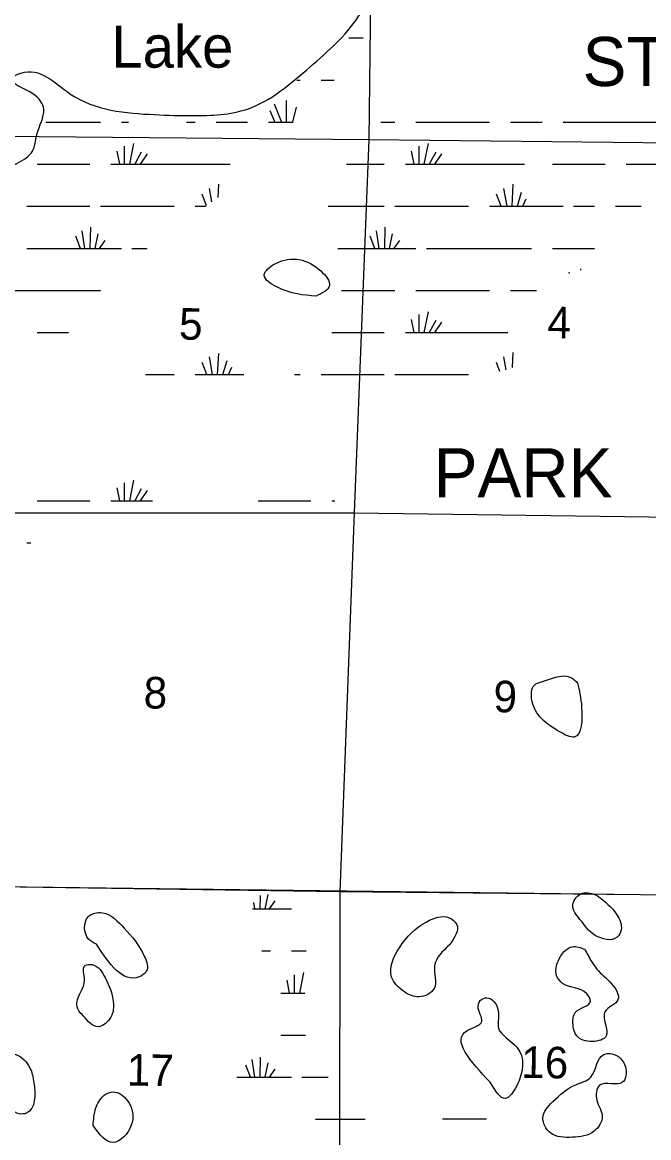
# Model space of a CAD drawing. Extents: x 408847 to 817539, y 923858 to 1151780.
# Drawn here: x 547915 to 556850, y 1031794 to 1047697 of the extents above; entities that cross this region are included whole.
import ezdxf

# ---------------------------------------------------------------- set-up
doc = ezdxf.new("R2010")
doc.units = 0
for name, color, linetype in [('Lakes and Ponds', 7, 'Continuous'), ('Level 42', 7, 'Continuous'), ('Level 43', 7, 'Continuous'), ('Level 44', 7, 'Continuous'), ('Section Lines', 7, 'Continuous'), ('State Park', 7, 'Continuous'), ('Swamps', 7, 'Continuous'), ('Township  and Range lines', 7, 'Continuous')]:
    doc.layers.add(name, color=color, linetype=linetype)

msp = doc.modelspace()

# ---------------------------------------------------------------- linework, layer by layer
at = {"layer": 'Lakes and Ponds'}
for points in [[(551711, 1055293), (551590, 1055377), (551281, 1055491), (551201, 1055481), (551060, 1055471), (551097, 1055204), (551483, 1054080), (551442, 1053545), (551559, 1052590), (551211, 1051890), (550468, 1050503), (550189, 1050197), (549395, 1049764), (548804, 1049579), (548462, 1049360), (548350, 1049243), (548161, 1049052), (547794, 1048927), (547627, 1048491), (547638, 1047921), (547608, 1047674), (546454, 1047613), (546109, 1047460), (545990, 1047112), (546360, 1046135), (546342, 1045807), (546223, 1045704), (545885, 1045633), (545598, 1044356), (545089, 1043682), (544808, 1042649), (544826, 1042544), (544941, 1042105), (544737, 1042014), (544903, 1041875), (545016, 1041929), (545126, 1042134), (545113, 1042460), (545172, 1043016), (545967, 1044163), (546271, 1044606), (546310, 1044928), (546115, 1045140), (546091, 1045363), (546521, 1045487), (546653, 1045452), (547247, 1045445), (547839, 1045684), (548058, 1045859), (548124, 1046099), (548220, 1046456), (548064, 1046678), (547763, 1046895), (547895, 1046973), (548594, 1046679), (549802, 1046381), (550350, 1046366), (551126, 1046460), (552019, 1047061), (552705, 1047775), (553018, 1048713), (553030, 1048817), (553191, 1050483), (553379, 1051686), (553269, 1052268), (553198, 1052383), (553214, 1052614), (553967, 1053487), (554441, 1053615), (555027, 1053653), (555088, 1053763), (555037, 1054014), (554817, 1054195), (554337, 1054341), (554178, 1054169), (553968, 1054145), (553866, 1053930), (553637, 1053867), (553551, 1053758), (553598, 1053653), (553584, 1053445), (553479, 1053378), (553217, 1053519), (552820, 1053254), (552629, 1053430), (552500, 1053747), (552582, 1053852), (553029, 1053954), (552980, 1053968), (552656, 1054190), (552535, 1054529), (552638, 1054606), (552849, 1054526), (552956, 1054536), (553148, 1054690), (553366, 1055376), (553732, 1055390)], [(552105, 1043794), (552298, 1043941), (552173, 1044152), (551530, 1044258), (551366, 1044092), (551545, 1043923), (552105, 1043794)], [(555835, 1038276), (555748, 1038352), (555321, 1038294), (555220, 1038248), (555185, 1038030), (555582, 1037580), (555789, 1037506), (555894, 1037930), (555835, 1038276)], [(556121, 1035244), (555905, 1035280), (555766, 1035114), (555869, 1034907), (556087, 1034679), (556399, 1034652), (556457, 1034756), (556396, 1034973), (556121, 1035244)], [(548972, 1034554), (549583, 1034089), (549684, 1034166), (549659, 1034375), (549366, 1034783), (549059, 1035000), (548854, 1034945), (548861, 1034626), (548972, 1034554)], [(554008, 1034543), (554110, 1034839), (554003, 1034929), (553684, 1034874), (553294, 1034503), (553183, 1034085), (553368, 1033872), (553576, 1033802), (553789, 1033921), (553796, 1034242), (554008, 1034543)], [(555940, 1034480), (555762, 1034517), (555562, 1034320), (555537, 1034107), (555623, 1033994), (555967, 1033846), (556019, 1033740), (555800, 1033577), (555770, 1033466), (555823, 1033246), (556044, 1033166), (556245, 1033245), (556225, 1033589), (556412, 1033758), (556321, 1033988), (556111, 1034198), (556034, 1034306), (555940, 1034480)], [(548785, 1033533), (548997, 1033377), (549179, 1033514), (549213, 1033733), (549096, 1034076), (548913, 1034261), (548811, 1034249), (548802, 1034040), (548694, 1033721), (548720, 1033602), (548785, 1033533)], [(554591, 1032584), (554808, 1032354), (554967, 1032534), (554970, 1033083), (554708, 1033358), (554707, 1033573), (554569, 1033784), (554469, 1033769), (554417, 1033666), (554469, 1033452), (554263, 1033323), (554591, 1032584)], [(547667, 1032341), (547868, 1032134), (547976, 1032145), (548081, 1032576), (548022, 1032792), (547823, 1032980), (547713, 1032986), (547544, 1032806), (547557, 1032583), (547667, 1032341)], [(555481, 1032309), (555341, 1032078), (555448, 1031864), (555761, 1031800), (556073, 1031888), (556188, 1032097), (556110, 1032329), (556149, 1032541), (556478, 1032585), (556518, 1032803), (556323, 1032991), (556211, 1032981), (556023, 1032655), (555811, 1032550), (555481, 1032309)], [(548925, 1031968), (549212, 1031725), (549470, 1031972), (549437, 1032288), (549236, 1032445), (549133, 1032429), (548966, 1032221), (548925, 1031968)]]:
    msp.add_spline(points, degree=3, dxfattribs=at)
at = {"layer": 'Section Lines'}
for p, q in [((552927, 1051241), (552856, 1046025)), ((552856, 1046025), (552651, 1040701)), ((547388, 1040704), (552643, 1040701)), ((552651, 1040701), (552442, 1035299)), ((552651, 1040701), (558038, 1040632)), ((547090, 1035382), (552436, 1035305)), ((552436, 1035305), (557839, 1035252)), ((552442, 1035299), (552436, 1029932))]:
    msp.add_line(p, q, dxfattribs=at)
at = {"layer": 'State Park'}
msp.add_lwpolyline([(557880, 1035240), (541865, 1035442), (542094, 1040717), (543440, 1040710), (543571, 1043078)], dxfattribs=at)
at = {"layer": 'Swamps'}
for p, q in [((551678, 1046584), (551678, 1046273)), ((551448, 1046439), (551519, 1046273)), ((551509, 1046536), (551612, 1046273)), ((548579, 1046273), (549029, 1046273)), ((550679, 1046273), (551129, 1046273)), ((553529, 1046273), (554579, 1046273)), ((554879, 1046273), (555329, 1046273)), ((555629, 1046273), (556979, 1046273)), ((549370, 1045932), (549370, 1045673)), ((549503, 1045968), (549444, 1045673)), ((553570, 1045932), (553570, 1045673)), ((553703, 1045968), (553644, 1045673)), ((549261, 1045859), (549299, 1045673)), ((549612, 1045847), (549518, 1045672)), ((549696, 1045823), (549597, 1045674)), ((553461, 1045859), (553499, 1045673)), ((553812, 1045847), (553718, 1045672)), ((553896, 1045823), (553797, 1045674)), ((548129, 1045673), (548579, 1045673)), ((548579, 1045673), (548879, 1045673)), ((549179, 1045673), (550879, 1045673)), ((552779, 1045673), (553079, 1045673)), ((553379, 1045673), (555079, 1045673)), ((555479, 1045673), (556229, 1045673)), ((556529, 1045673), (556979, 1045673)), ((554830, 1045073), (554783, 1045328)), ((554901, 1045073), (554918, 1045389)), ((554745, 1045073), (554679, 1045245)), ((554977, 1045073), (555036, 1045277)), ((555054, 1045073), (555103, 1045182)), ((547979, 1045073), (548579, 1045073)), ((548579, 1045073), (548879, 1045073)), ((549029, 1045073), (550079, 1045073)), ((552779, 1045073), (553079, 1045073)), ((553229, 1045073), (554279, 1045073)), ((554579, 1045073), (555629, 1045073)), ((555779, 1045073), (556079, 1045073)), ((548745, 1044474), (548679, 1044647)), ((548807, 1044473), (548768, 1044726)), ((548885, 1044473), (548891, 1044777)), ((548952, 1044473), (548995, 1044679)), ((552945, 1044474), (552879, 1044647)), ((553007, 1044473), (552968, 1044726)), ((553085, 1044473), (553091, 1044777)), ((553152, 1044473), (553195, 1044679)), ((549015, 1044473), (549098, 1044586)), ((553215, 1044473), (553298, 1044586)), ((547979, 1044473), (548579, 1044473)), ((548579, 1044473), (549329, 1044473)), ((552779, 1044473), (553529, 1044473)), ((553679, 1044473), (555179, 1044473)), ((555479, 1044473), (556079, 1044473)), ((547229, 1043873), (548579, 1043873)), ((548579, 1043873), (549029, 1043873)), ((552779, 1043873), (553229, 1043873)), ((553529, 1043873), (554579, 1043873)), ((553703, 1043568), (553644, 1043273)), ((553461, 1043459), (553499, 1043273)), ((553570, 1043532), (553570, 1043273)), ((553812, 1043447), (553718, 1043272)), ((553896, 1043423), (553797, 1043274)), ((552329, 1043273), (552779, 1043273)), ((552779, 1043273), (553079, 1043273)), ((550630, 1042673), (550583, 1042928)), ((550545, 1042673), (550479, 1042845)), ((550777, 1042673), (550836, 1042877)), ((550854, 1042673), (550903, 1042782)), ((552179, 1042673), (552779, 1042673)), ((552779, 1042673), (553079, 1042673)), ((553229, 1042673), (554279, 1042673)), ((549503, 1041168), (549444, 1040873)), ((549261, 1041059), (549299, 1040873)), ((549370, 1041132), (549370, 1040873)), ((549612, 1041047), (549518, 1040873)), ((549696, 1041023), (549597, 1040874)), ((548129, 1040873), (548579, 1040873)), ((548579, 1040873), (548879, 1040873)), ((551279, 1040873), (552029, 1040873)), ((551377, 1035055), (551420, 1035261)), ((551439, 1035055), (551523, 1035169)), ((551928, 1034150), (551869, 1033856)), ((551686, 1034042), (551723, 1033856)), ((551795, 1034114), (551795, 1033856)), ((551232, 1032656), (551192, 1032909)), ((551169, 1032657), (551103, 1032829)), ((551377, 1032655), (551420, 1032861)), ((551439, 1032655), (551523, 1032769)), ((551004, 1032656), (551754, 1032656)), ((553910, 1032063), (554360, 1032063))]:
    msp.add_line(p, q, dxfattribs=at)
for points in [[(552572, 1047473), (552779, 1047473)], [(551833, 1046873), (551879, 1046873)], [(552179, 1046873), (552365, 1046873)], [(551823, 1046487), (551769, 1046273)], [(548251, 1046273), (548579, 1046273)], [(549329, 1046273), (549432, 1046273)], [(550259, 1046273), (550379, 1046273)], [(551429, 1046273), (551781, 1046273)], [(553028, 1046273), (553229, 1046273)], [(552540, 1045673), (552779, 1045673)], [(550618, 1045135), (550583, 1045328)], [(550707, 1045197), (550718, 1045389)], [(550542, 1045080), (550479, 1045245)], [(550379, 1045073), (550532, 1045073)], [(552278, 1045073), (552779, 1045073)], [(556379, 1045073), (556745, 1045073)], [(549479, 1044473), (549697, 1044473)], [(552415, 1044473), (552779, 1044473)], [(555878, 1044184), (555878, 1044161)], [(555709, 1044136), (555716, 1044117)], [(552466, 1043873), (552779, 1043873)], [(554879, 1043873), (555252, 1043873)], [(548129, 1043273), (548576, 1043273)], [(553379, 1043273), (554841, 1043273)], [(550701, 1042673), (550717, 1042977)], [(554817, 1042741), (554783, 1042928)], [(554906, 1042774), (554918, 1042989)], [(554727, 1042719), (554679, 1042845)], [(549671, 1042673), (550079, 1042673)], [(550379, 1042673), (551077, 1042673)], [(551799, 1042673), (551879, 1042673)], [(549179, 1040873), (549771, 1040873)], [(552329, 1040873), (552375, 1040873)], [(547979, 1040273), (548038, 1040273)], [(551232, 1035056), (551218, 1035145)], [(551310, 1035056), (551313, 1035246)], [(551198, 1035056), (551754, 1035056)], [(551330, 1034456), (551454, 1034456)], [(551754, 1034456), (551964, 1034456)], [(551604, 1033856), (551945, 1033856)], [(551946, 1033861), (551942, 1033855)], [(551604, 1033256), (551954, 1033256)], [(551310, 1032656), (551315, 1032941)], [(550977, 1032656), (551004, 1032656)], [(551904, 1032656), (552280, 1032656)], [(552097, 1032056), (552804, 1032056)], [(554360, 1032063), (554538, 1032063)]]:
    msp.add_lwpolyline(points, dxfattribs=at)
at = {"layer": 'Township  and Range lines'}
for p, q in [((547634, 1046074), (552856, 1046025)), ((552856, 1046025), (558207, 1045966))]:
    msp.add_line(p, q, dxfattribs=at)

# ---------------------------------------------------------------- texts
at = {"layer": 'Level 42'}
msp.add_text('Lake', height=600, rotation=360, dxfattribs=at).set_placement((549186, 1047050))
at = {"layer": 'Level 43'}
for s, p in [('5', (550148, 1043174)), ('4', (555402, 1043194)), ('8', (549643, 1037916)), ('9', (554634, 1037862)), ('16', (555029, 1032648)), ('17', (549403, 1032538))]:
    msp.add_text(s, height=450, rotation=359.0617, dxfattribs=at).set_placement(p)
at = {"layer": 'Level 44'}
for s, p in [('STATE', (555908, 1046788)), ('PARK', (553784, 1040924))]:
    msp.add_text(s, height=700, rotation=360, dxfattribs=at).set_placement(p)

doc.saveas('drawing.dxf')
